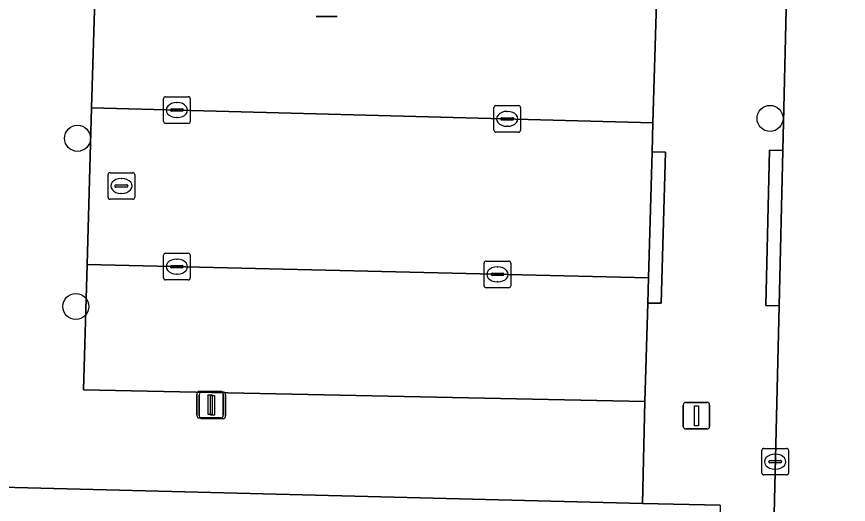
# Model space of a CAD drawing. Extents: x 162082 to 163401, y 388089 to 388636.
# Drawn here: x 162360.97 to 162392.24, y 388228.76 to 388247.07 of the extents above; entities that cross this region are included whole.
import ezdxf

# ---------------------------------------------------------------- set-up
doc = ezdxf.new("R2010")
doc.units = 0
for name, color, linetype in [('IMGEO_Boom', 7, 'Continuous'), ('IMGEO_Erf', 7, 'Continuous'), ('IMGEO_Kolk', 7, 'Continuous'), ('IMGEO_Lichtmast', 7, 'Continuous'), ('IMGEO_Parkeervlak_open', 7, 'Continuous'), ('IMGEO_Rijbaan_lokaal_open', 7, 'Continuous'), ('IMGEO_Rioolput', 7, 'Continuous'), ('IMGEO_Voetpad_open', 7, 'Continuous')]:
    doc.layers.add(name, color=color, linetype=linetype)

msp = doc.modelspace()

# ---------------------------------------------------------------- linework, layer by layer
at = {"layer": 'IMGEO_Boom'}
for centre in [(162389.297, 388243.251), (162363.26, 388242.502), (162363.196, 388236.186)]:
    msp.add_circle(centre, 0.489, dxfattribs=at)
at = {"layer": 'IMGEO_Erf'}
msp.add_lwpolyline([(162387.429, 388228.718), (162384.499, 388228.792), (162359.409, 388229.428), (162338.792, 388230.057), (162337.396, 388230.092), (162336.785, 388208.588)], dxfattribs=at)
at = {"layer": 'IMGEO_Kolk'}
for p, q in [((162366.499, 388243.138), (162366.499, 388243.99)), ((162366.574, 388244.064), (162367.426, 388244.064)), ((162367.5, 388243.99), (162367.5, 388243.138)), ((162366.987, 388243.844), (162367.012, 388243.844)), ((162378.918, 388242.807), (162378.918, 388243.659)), ((162378.993, 388243.733), (162379.845, 388243.733)), ((162379.919, 388243.659), (162379.919, 388242.807)), ((162366.758, 388243.558), (162366.758, 388243.57)), ((162367.196, 388243.521), (162366.798, 388243.521)), ((162366.801, 388243.607), (162367.199, 388243.607)), ((162367.242, 388243.57), (162367.242, 388243.558)), ((162379.406, 388243.513), (162379.431, 388243.513)), ((162367.426, 388243.064), (162366.574, 388243.064)), ((162367.01, 388243.284), (162366.985, 388243.284)), ((162379.177, 388243.227), (162379.177, 388243.239)), ((162379.615, 388243.19), (162379.217, 388243.19)), ((162379.22, 388243.276), (162379.618, 388243.276)), ((162379.661, 388243.239), (162379.661, 388243.227)), ((162379.845, 388242.733), (162378.993, 388242.733)), ((162379.429, 388242.953), (162379.404, 388242.953)), ((162366.497, 388237.257), (162366.497, 388238.109)), ((162366.572, 388238.183), (162367.424, 388238.183)), ((162367.498, 388238.109), (162367.498, 388237.257)), ((162366.799, 388237.726), (162367.197, 388237.726)), ((162366.985, 388237.963), (162367.01, 388237.963)), ((162378.549, 388236.966), (162378.549, 388237.818)), ((162378.624, 388237.892), (162379.476, 388237.892)), ((162379.55, 388237.818), (162379.55, 388236.966)), ((162366.756, 388237.677), (162366.756, 388237.689)), ((162367.194, 388237.64), (162366.796, 388237.64)), ((162367.008, 388237.403), (162366.983, 388237.403)), ((162367.24, 388237.689), (162367.24, 388237.677)), ((162378.808, 388237.386), (162378.808, 388237.398)), ((162378.851, 388237.435), (162379.249, 388237.435)), ((162379.037, 388237.672), (162379.062, 388237.672)), ((162379.292, 388237.398), (162379.292, 388237.386)), ((162367.424, 388237.183), (162366.572, 388237.183)), ((162379.246, 388237.349), (162378.848, 388237.349)), ((162379.06, 388237.112), (162379.035, 388237.112)), ((162379.476, 388236.892), (162378.624, 388236.892)), ((162389.066, 388230.858), (162389.918, 388230.858)), ((162388.991, 388229.932), (162388.991, 388230.784)), ((162389.479, 388230.638), (162389.504, 388230.638)), ((162389.992, 388230.784), (162389.992, 388229.932)), ((162389.25, 388230.352), (162389.25, 388230.364)), ((162389.688, 388230.315), (162389.29, 388230.315)), ((162389.293, 388230.401), (162389.691, 388230.401)), ((162389.734, 388230.364), (162389.734, 388230.352)), ((162389.502, 388230.078), (162389.477, 388230.078)), ((162389.918, 388229.858), (162389.066, 388229.858))]:
    msp.add_line(p, q, dxfattribs=at)
for points in [[(162366.499, 388243.138), (162366.499, 388243.99)], [(162366.574, 388244.064), (162367.426, 388244.064)], [(162367.5, 388243.99), (162367.5, 388243.138)], [(162378.918, 388242.807), (162378.918, 388243.659)], [(162378.993, 388243.733), (162379.845, 388243.733)], [(162379.919, 388243.659), (162379.919, 388242.807)], [(162367.426, 388243.064), (162366.574, 388243.064)], [(162379.845, 388242.733), (162378.993, 388242.733)], [(162366.497, 388237.257), (162366.497, 388238.109)], [(162366.572, 388238.183), (162367.424, 388238.183)], [(162367.498, 388238.109), (162367.498, 388237.257)], [(162378.549, 388236.966), (162378.549, 388237.818)], [(162378.624, 388237.892), (162379.476, 388237.892)], [(162379.55, 388237.818), (162379.55, 388236.966)], [(162367.424, 388237.183), (162366.572, 388237.183)], [(162379.476, 388236.892), (162378.624, 388236.892)], [(162389.066, 388230.858), (162389.918, 388230.858)], [(162388.991, 388229.932), (162388.991, 388230.784)], [(162389.992, 388230.784), (162389.992, 388229.932)], [(162389.918, 388229.858), (162389.066, 388229.858)]]:
    msp.add_lwpolyline(points, dxfattribs=at)
for centre, radius, start, end in [((162366.576, 388243.988), 0.0765, 91.552, 178.448), ((162366.576, 388243.988), 0.0765, 91.552, 178.448), ((162367.424, 388243.988), 0.0765, 1.552, 88.448), ((162367.424, 388243.988), 0.0765, 1.552, 88.448), ((162378.995, 388243.657), 0.0765, 91.552, 178.448), ((162378.995, 388243.657), 0.0765, 91.552, 178.448), ((162379.843, 388243.657), 0.0765, 1.552, 88.448), ((162379.843, 388243.657), 0.0765, 1.552, 88.448), ((162366.798, 388243.567), 0.0403, 85.8775, 175.7526), ((162366.795, 388243.557), 0.0366, 178.938, 274.7102), ((162367.199, 388243.564), 0.043, 264.8664, 352.4533), ((162367.203, 388243.569), 0.0386, 1.7309, 96.639), ((162366.576, 388243.14), 0.0765, 181.552, 268.448), ((162366.576, 388243.14), 0.0765, 181.552, 268.448), ((162367.424, 388243.14), 0.0765, 271.552, 358.448), ((162367.424, 388243.14), 0.0765, 271.552, 358.448), ((162379.217, 388243.236), 0.0403, 85.8775, 175.7526), ((162379.214, 388243.226), 0.0366, 178.938, 274.7102), ((162379.618, 388243.233), 0.043, 264.8664, 352.4533), ((162379.622, 388243.238), 0.0386, 1.7309, 96.639), ((162378.995, 388242.809), 0.0765, 181.552, 268.448), ((162378.995, 388242.809), 0.0765, 181.552, 268.448), ((162379.843, 388242.809), 0.0765, 271.552, 358.448), ((162379.843, 388242.809), 0.0765, 271.552, 358.448), ((162366.574, 388238.107), 0.0765, 91.552, 178.448), ((162366.574, 388238.107), 0.0765, 91.552, 178.448), ((162367.422, 388238.107), 0.0765, 1.552, 88.448), ((162367.422, 388238.107), 0.0765, 1.552, 88.448), ((162366.796, 388237.686), 0.0403, 85.8775, 175.7526), ((162367.201, 388237.688), 0.0386, 1.7309, 96.639), ((162378.626, 388237.816), 0.0765, 91.552, 178.448), ((162378.626, 388237.816), 0.0765, 91.552, 178.448), ((162379.474, 388237.816), 0.0765, 1.552, 88.448), ((162379.474, 388237.816), 0.0765, 1.552, 88.448), ((162366.793, 388237.676), 0.0366, 178.938, 274.7102), ((162367.197, 388237.683), 0.043, 264.8664, 352.4533), ((162378.848, 388237.395), 0.0403, 85.8775, 175.7526), ((162379.253, 388237.397), 0.0386, 1.7309, 96.639), ((162366.574, 388237.259), 0.0765, 181.552, 268.448), ((162366.574, 388237.259), 0.0765, 181.552, 268.448), ((162367.422, 388237.259), 0.0765, 271.552, 358.448), ((162367.422, 388237.259), 0.0765, 271.552, 358.448), ((162378.845, 388237.385), 0.0366, 178.938, 274.7102), ((162379.249, 388237.392), 0.043, 264.8664, 352.4533), ((162378.626, 388236.968), 0.0765, 181.552, 268.448), ((162378.626, 388236.968), 0.0765, 181.552, 268.448), ((162379.474, 388236.968), 0.0765, 271.552, 358.448), ((162379.474, 388236.968), 0.0765, 271.552, 358.448), ((162389.068, 388230.782), 0.0765, 91.552, 178.448), ((162389.068, 388230.782), 0.0765, 91.552, 178.448), ((162389.916, 388230.782), 0.0765, 1.552, 88.448), ((162389.916, 388230.782), 0.0765, 1.552, 88.448), ((162389.29, 388230.361), 0.0403, 85.8775, 175.7526), ((162389.287, 388230.351), 0.0366, 178.938, 274.7102), ((162389.691, 388230.358), 0.043, 264.8664, 352.4533), ((162389.695, 388230.363), 0.0386, 1.7309, 96.639), ((162389.068, 388229.934), 0.0765, 181.552, 268.448), ((162389.068, 388229.934), 0.0765, 181.552, 268.448), ((162389.916, 388229.934), 0.0765, 271.552, 358.448), ((162389.916, 388229.934), 0.0765, 271.552, 358.448)]:
    msp.add_arc(centre, radius, start, end, dxfattribs=at)
for centre, major_axis, ratio, start_param, end_param in [((162366.986, 388243.564), (-0.387, 0.002), 0.722429, 4.712389, 7.853982), ((162367.011, 388243.564), (-0.39, 0.002), 0.717154, 1.570796, 4.712389), ((162379.405, 388243.233), (-0.387, 0.002), 0.722429, 4.712389, 7.853982), ((162379.43, 388243.233), (-0.39, 0.002), 0.717154, 1.570796, 4.712389), ((162366.984, 388237.683), (-0.387, 0.002), 0.722429, 4.712389, 7.853982), ((162367.009, 388237.683), (-0.39, 0.002), 0.717154, 1.570796, 4.712389), ((162379.036, 388237.392), (-0.387, 0.002), 0.722429, 4.712389, 7.853982), ((162379.061, 388237.392), (-0.39, 0.002), 0.717154, 1.570796, 4.712389), ((162389.478, 388230.358), (-0.387, 0.002), 0.722429, 4.712389, 7.853982), ((162389.503, 388230.358), (-0.39, 0.002), 0.717154, 1.570796, 4.712389)]:
    msp.add_ellipse(centre, major_axis=major_axis, ratio=ratio, start_param=start_param, end_param=end_param, dxfattribs=at)
at = {"layer": 'IMGEO_Lichtmast'}
for p, q in [((162373.025, 388247.071), (162372.235, 388247.071)), ((162372.235, 388247.071), (162373.025, 388247.071)), ((162367.749, 388232.099), (162367.749, 388232.899)), ((162367.749, 388232.899), (162367.749, 388232.099)), ((162367.837, 388232.074), (162367.837, 388232.874)), ((162367.837, 388232.874), (162367.837, 388232.074)), ((162367.849, 388232.999), (162368.639, 388232.999)), ((162368.639, 388232.999), (162367.849, 388232.999)), ((162367.937, 388232.974), (162368.727, 388232.974)), ((162368.727, 388232.974), (162367.937, 388232.974)), ((162368.739, 388232.899), (162368.739, 388232.099)), ((162368.739, 388232.099), (162368.739, 388232.899)), ((162368.827, 388232.874), (162368.827, 388232.074)), ((162368.827, 388232.074), (162368.827, 388232.874)), ((162386.034, 388231.685), (162386.034, 388232.485)), ((162386.034, 388232.485), (162386.034, 388231.685)), ((162386.134, 388232.585), (162386.924, 388232.585)), ((162386.924, 388232.585), (162386.134, 388232.585)), ((162387.024, 388232.485), (162387.024, 388231.685)), ((162387.024, 388231.685), (162387.024, 388232.485)), ((162368.639, 388231.999), (162367.849, 388231.999)), ((162367.849, 388231.999), (162368.639, 388231.999)), ((162368.727, 388231.974), (162367.937, 388231.974)), ((162367.937, 388231.974), (162368.727, 388231.974)), ((162386.924, 388231.585), (162386.134, 388231.585)), ((162386.134, 388231.585), (162386.924, 388231.585))]:
    msp.add_line(p, q, dxfattribs=at)
for points in [[(162368.169, 388232.874), (162368.319, 388232.874), (162368.319, 388232.124), (162368.169, 388232.124), (162368.169, 388232.874)], [(162368.257, 388232.849), (162368.407, 388232.849), (162368.407, 388232.099), (162368.257, 388232.099), (162368.257, 388232.849)], [(162386.454, 388232.46), (162386.604, 388232.46), (162386.604, 388231.71), (162386.454, 388231.71), (162386.454, 388232.46)]]:
    msp.add_lwpolyline(points, dxfattribs=at)
for centre, start, end in [((162367.849, 388232.899), 90, 180), ((162367.849, 388232.899), 90, 180), ((162367.937, 388232.874), 90, 180), ((162367.937, 388232.874), 90, 180), ((162368.639, 388232.899), 0, 90), ((162368.639, 388232.899), 360, 90), ((162368.727, 388232.874), 0, 90), ((162368.727, 388232.874), 360, 90), ((162386.134, 388232.485), 90, 180), ((162386.134, 388232.485), 90, 180), ((162386.924, 388232.485), 0, 90), ((162386.924, 388232.485), 360, 90), ((162367.849, 388232.099), 180, 270), ((162367.849, 388232.099), 180, 270), ((162368.639, 388232.099), 270, 0), ((162368.639, 388232.099), 270, 0), ((162367.937, 388232.074), 180, 270), ((162367.937, 388232.074), 180, 270), ((162368.727, 388232.074), 270, 0), ((162368.727, 388232.074), 270, 0), ((162386.134, 388231.685), 180, 270), ((162386.134, 388231.685), 180, 270), ((162386.924, 388231.685), 270, 0), ((162386.924, 388231.685), 270, 0)]:
    msp.add_arc(centre, 0.1, start, end, dxfattribs=at)
at = {"layer": 'IMGEO_Parkeervlak_open'}
for points in [[(162385.024, 388247.619), (162380.942, 388247.751), (162370.353, 388248.032), (162364.236, 388248.138), (162363.919, 388248.143), (162363.792, 388243.648), (162384.895, 388243.086)], [(162384.729, 388237.256), (162363.625, 388237.765), (162363.491, 388233.051), (162384.596, 388232.621), (162384.702, 388236.317)]]:
    msp.add_lwpolyline(points, close=True, dxfattribs=at)
at = {"layer": 'IMGEO_Rijbaan_lokaal_open'}
msp.add_lwpolyline([(162391.75, 388317.45), (162390.616, 388274.485), (162389.967, 388250), (162389.776, 388242.049), (162389.635, 388236.207), (162389.021, 388210.683), (162395.091, 388210.582), (162395.207, 388215.506), (162395.962, 388250), (162396.18, 388258.434), (162397.025, 388291.191)], dxfattribs=at)
msp.add_lwpolyline([(162363.792, 388243.648), (162363.625, 388237.765), (162384.729, 388237.256), (162384.864, 388241.997), (162384.895, 388243.086)], close=True, dxfattribs=at)
at = {"layer": 'IMGEO_Rioolput'}
for p, q in [((162364.484, 388241.212), (162365.336, 388241.212)), ((162364.409, 388240.286), (162364.409, 388241.138)), ((162364.897, 388240.992), (162364.922, 388240.992)), ((162365.41, 388241.138), (162365.41, 388240.286)), ((162364.668, 388240.706), (162364.668, 388240.718)), ((162365.106, 388240.669), (162364.708, 388240.669)), ((162364.711, 388240.755), (162365.109, 388240.755)), ((162365.152, 388240.718), (162365.152, 388240.706)), ((162365.336, 388240.212), (162364.484, 388240.212)), ((162364.92, 388240.432), (162364.895, 388240.432))]:
    msp.add_line(p, q, dxfattribs=at)
for points in [[(162364.484, 388241.212), (162365.336, 388241.212)], [(162364.409, 388240.286), (162364.409, 388241.138)], [(162365.41, 388241.138), (162365.41, 388240.286)], [(162365.336, 388240.212), (162364.484, 388240.212)]]:
    msp.add_lwpolyline(points, dxfattribs=at)
for centre, radius, start, end in [((162364.486, 388241.136), 0.0765, 91.552, 178.448), ((162364.486, 388241.136), 0.0765, 91.552, 178.448), ((162365.334, 388241.136), 0.0765, 1.552, 88.448), ((162365.334, 388241.136), 0.0765, 1.552, 88.448), ((162364.708, 388240.715), 0.0403, 85.8775, 175.7526), ((162364.705, 388240.705), 0.0366, 178.938, 274.7102), ((162365.109, 388240.712), 0.043, 264.8664, 352.4533), ((162365.113, 388240.717), 0.0386, 1.7309, 96.639), ((162364.486, 388240.288), 0.0765, 181.552, 268.448), ((162364.486, 388240.288), 0.0765, 181.552, 268.448), ((162365.334, 388240.288), 0.0765, 271.552, 358.448), ((162365.334, 388240.288), 0.0765, 271.552, 358.448)]:
    msp.add_arc(centre, radius, start, end, dxfattribs=at)
for centre, major_axis, ratio, start_param, end_param in [((162364.896, 388240.712), (-0.387, 0.002), 0.722429, 4.712389, 7.853982), ((162364.921, 388240.712), (-0.39, 0.002), 0.717154, 1.570796, 4.712389)]:
    msp.add_ellipse(centre, major_axis=major_axis, ratio=ratio, start_param=start_param, end_param=end_param, dxfattribs=at)
at = {"layer": 'IMGEO_Voetpad_open'}
for points in [[(162392.182, 388320.108), (162392.647, 388321.245), (162392.906, 388321.796), (162387.274, 388321.94), (162385.955, 388275.247), (162385.933, 388274.455), (162387.202, 388274.37), (162387.168, 388273.183), (162386.504, 388250), (162386.435, 388247.573), (162385.024, 388247.619), (162384.895, 388243.086), (162384.864, 388241.997), (162385.363, 388241.985), (162385.201, 388236.305), (162384.702, 388236.317), (162384.596, 388232.621), (162384.499, 388228.792), (162387.429, 388228.718), (162386.877, 388207.422)], [(162389.635, 388236.207), (162389.136, 388236.218), (162389.277, 388242.06), (162389.776, 388242.049), (162389.967, 388250), (162390.616, 388274.485)], [(162388.966, 388208.386), (162389.021, 388210.683), (162389.635, 388236.207)]]:
    msp.add_lwpolyline(points, dxfattribs=at)
for points in [[(162384.596, 388232.621), (162363.491, 388233.051), (162363.625, 388237.765), (162363.792, 388243.648), (162363.919, 388248.143), (162361.499, 388248.185), (162359.968, 388248.211), (162359.888, 388246.709), (162359.773, 388241.948), (162359.643, 388239.595), (162359.541, 388235.372), (162359.47, 388232.421), (162359.409, 388229.428), (162384.499, 388228.792)], [(162384.864, 388241.997), (162384.729, 388237.256), (162384.702, 388236.317), (162385.201, 388236.305), (162385.363, 388241.985)], [(162389.776, 388242.049), (162389.277, 388242.06), (162389.136, 388236.218), (162389.635, 388236.207)]]:
    msp.add_lwpolyline(points, close=True, dxfattribs=at)

doc.saveas('drawing.dxf')
